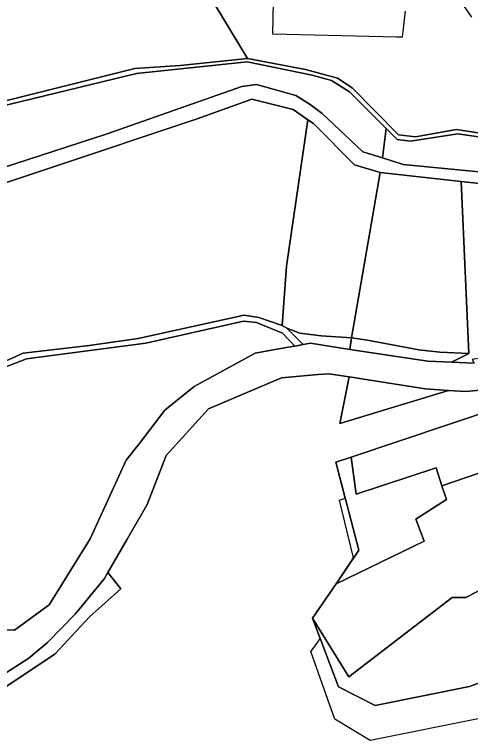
# Model space of a CAD drawing. Extents: x -477304 to -465429, y -1159113 to -1149210.
# Drawn here: x -466642.5 to -466420.3, y -1153019.9 to -1152666.4 of the extents above; entities that cross this region are included whole.
import ezdxf

# ---------------------------------------------------------------- set-up
doc = ezdxf.new("R2010")
doc.units = 0
for name, color, linetype in [('BPEJ_s', 7, 'Continuous'), ('orna_s', 7, 'Continuous'), ('ostatni_s', 7, 'Continuous'), ('PUPFL_s', 7, 'Continuous'), ('trav_porost_s', 7, 'Continuous'), ('voda_s', 7, 'Continuous')]:
    doc.layers.add(name, color=color, linetype=linetype)

msp = doc.modelspace()

# ---------------------------------------------------------------- linework, layer by layer
at = {"layer": 'BPEJ_s'}
for points in [[(-466419.65, -1152667.61), (-466445.61, -1152629.82)], [(-466419.65, -1152667.61), (-466445.61, -1152629.82)], [(-466452.09, -1152664.64), (-466453.58, -1152677.38), (-466456.39, -1152677.31), (-466516.57, -1152675.84), (-466516.05, -1152643.7)], [(-466452.09, -1152664.64), (-466453.58, -1152677.38), (-466456.39, -1152677.31), (-466516.57, -1152675.84), (-466516.05, -1152643.7)], [(-466415.02, -1153009.12), (-466469.26, -1153019.92), (-466486.49, -1153009.51), (-466489.83, -1153000), (-466498.06, -1152976.6), (-466495.1, -1152972.53), (-466493.49, -1152970.32), (-466497.28, -1152960.37), (-466485.8, -1152943.6), (-466477.26, -1152931.01), (-466484.17, -1152902.82), (-466481.31, -1152901.84), (-466485.86, -1152884.33), (-466478.53, -1152881.88), (-466382.68, -1152849.85)], [(-466498.06, -1152976.6), (-466495.1, -1152972.53), (-466493.49, -1152970.32), (-466497.28, -1152960.37), (-466485.8, -1152943.6), (-466477.26, -1152931.01), (-466484.17, -1152902.82), (-466481.31, -1152901.84), (-466485.86, -1152884.33), (-466478.53, -1152881.88), (-466382.68, -1152849.85)], [(-466148.19, -1152983.67), (-466165.08, -1152960.22), (-466186.5, -1152930.46), (-466196.16, -1152917.43), (-466209.37, -1152899.62), (-466212.2, -1152913.24), (-466218.63, -1152930.72), (-466219.91, -1152933.93), (-466224.45, -1152937.18), (-466238.94, -1152947.55), (-466250, -1152950.52), (-466322.23, -1152969.92), (-466332.25, -1152981.49), (-466351.27, -1152988.3), (-466387.1, -1153000), (-466415.02, -1153009.12), (-466469.26, -1153019.92), (-466486.49, -1153009.51), (-466489.83, -1153000), (-466498.06, -1152976.6)]]:
    msp.add_lwpolyline(points, dxfattribs=at)
at = {"layer": 'orna_s'}
msp.add_lwpolyline([(-466429.2, -1152950.25), (-466479.58, -1152988.97), (-466497.28, -1152960.37), (-466485.8, -1152943.6), (-466442.87, -1152922.89), (-466446.95, -1152912.09), (-466432.05, -1152902.52), (-466434.29, -1152895.96), (-466374.47, -1152875.45), (-466371.49, -1152884.26), (-466386.42, -1152894.31), (-466372.88, -1152900.91), (-466349.52, -1152889.07), (-466341.01, -1152900.23), (-466335.78, -1152908.46), (-466377.48, -1152927.09), (-466422.6, -1152950.25)], close=True, dxfattribs=at)
at = {"layer": 'ostatni_s'}
for points in [[(-466714.05, -1152762.26), (-466597.87, -1152724.65), (-466531.74, -1152701.42), (-466524.6, -1152700.38), (-466505.43, -1152705.71), (-466498.45, -1152710.19), (-466492.56, -1152714.58), (-466472.74, -1152733.16), (-466463.19, -1152736.19), (-466453.1, -1152739.39), (-466360.77, -1152748.3), (-466326.33, -1152751.04), (-466259.98, -1152733.75), (-466242.96, -1152729.32), (-466224.74, -1152729.93), (-466200.81, -1152731.82), (-466165.26, -1152734.45), (-466162.97, -1152733.47), (-466159.6, -1152731.63), (-466079.33, -1152689.04)], [(-466157.05, -1152738.1), (-466163.85, -1152741.67), (-466198.29, -1152739.03), (-466202.68, -1152738.71), (-466232.92, -1152736.53), (-466245.69, -1152737.01), (-466261.7, -1152740.45), (-466287.75, -1152747.57), (-466326.29, -1152758.14), (-466356.42, -1152755.07), (-466372.53, -1152753.35), (-466424.86, -1152747.67), (-466464.41, -1152743.33), (-466476.77, -1152739.55), (-466496.87, -1152719.46), (-466499.5, -1152717.72), (-466506.67, -1152712.62), (-466526.85, -1152707.62), (-466553.44, -1152717.2), (-466626.44, -1152741.44), (-466708.25, -1152768.77)], [(-466647.97, -1152835.68), (-466638.26, -1152831.34), (-466606.08, -1152827.52), (-466582.32, -1152824.22), (-466530.6, -1152812.76), (-466523.48, -1152813.94), (-466512.06, -1152817.81), (-466509.74, -1152819.12), (-466501.85, -1152827.11), (-466505.94, -1152827.81), (-466511.86, -1152821.58), (-466524.59, -1152816.29), (-466530.86, -1152815.68), (-466578.53, -1152826.48), (-466636.66, -1152833.98), (-466646.77, -1152837.9)], [(-466667.61, -1152965.4), (-466642.48, -1152966.21), (-466625.64, -1152953.89), (-466605.67, -1152921.69), (-466588.02, -1152883.38), (-466581.77, -1152875.44), (-466569.3, -1152858.99), (-466554.91, -1152847.47), (-466525.27, -1152831.36), (-466510.12, -1152828.52), (-466505.94, -1152827.81), (-466501.85, -1152827.11), (-466498.21, -1152826.49), (-466479.05, -1152829.43), (-466441.11, -1152835.25), (-466429.58, -1152835.73), (-466418.59, -1152836.19)], [(-466401.48, -1152847.99), (-466422.77, -1152849.98), (-466430.96, -1152849.42), (-466442.35, -1152848.64), (-466479.5, -1152842.86), (-466489.42, -1152841.32), (-466494.53, -1152841.72), (-466512.39, -1152843.37), (-466547.9, -1152858.41), (-466568.56, -1152881.19), (-466577.82, -1152904.95), (-466587.63, -1152921.83), (-466597.09, -1152938.16), (-466598.7, -1152940.95), (-466613.02, -1152958.38), (-466626.44, -1152972.16), (-466635.55, -1152979.75), (-466648.61, -1152988.24)]]:
    msp.add_lwpolyline(points, dxfattribs=at)
for points in [[(-466421.2, -1152831.48), (-466435.21, -1152830.87), (-466445.48, -1152829.64), (-466470.45, -1152824.88), (-466478.25, -1152823.89), (-466470.19, -1152776.99), (-466464.41, -1152743.33), (-466424.86, -1152747.67)], [(-466360.46, -1152824.62), (-466388.02, -1152831.84), (-466413.6, -1152833.39), (-466419.44, -1152834.34), (-466418.59, -1152836.19), (-466429.58, -1152835.73), (-466421.2, -1152831.48), (-466424.86, -1152747.67), (-466372.53, -1152753.35)], [(-466430.96, -1152849.42), (-466483.95, -1152865.57), (-466479.5, -1152842.86), (-466442.35, -1152848.64)], [(-466622.91, -1152977.83), (-466652.53, -1152997.49), (-466668.48, -1153004.47), (-466723.72, -1152983.73), (-466676.31, -1152989.35), (-466655.7, -1152990.12), (-466648.61, -1152988.24), (-466635.55, -1152979.75), (-466626.44, -1152972.16), (-466613.02, -1152958.38), (-466598.7, -1152940.95), (-466597.09, -1152938.16), (-466590.64, -1152946.11), (-466605.94, -1152959.71)]]:
    msp.add_lwpolyline(points, close=True, dxfattribs=at)
at = {"layer": 'PUPFL_s'}
for points in [[(-466366.99, -1152310.47), (-466384.22, -1152332.88), (-466390.89, -1152340.52), (-466412.79, -1152360.37), (-466403.95, -1152370.19), (-466405.65, -1152381.93), (-466521.6, -1152452.02), (-466574.31, -1152485.75), (-466636.64, -1152527.39), (-466610.21, -1152553.19), (-466592.08, -1152583.19), (-466529.03, -1152687.72), (-466561.79, -1152691.11)], [(-466425.58, -1152645.41), (-466410.8, -1152668.85), (-466367.97, -1152676.4), (-466268.44, -1152713.33), (-466314.3, -1152729.98), (-466333.18, -1152733.23), (-466358.29, -1152732.19), (-466371.39, -1152730.92), (-466427.1, -1152722.38), (-466447.09, -1152725.87), (-466455.38, -1152724.98), (-466478.04, -1152702.1), (-466485.16, -1152697.34), (-466500.74, -1152693.19), (-466529.03, -1152687.72), (-466592.08, -1152583.19)], [(-466656.18, -1152712.81), (-466583.08, -1152695.03), (-466529.07, -1152689.46), (-466497.39, -1152695.88), (-466487.98, -1152698.56), (-466479.21, -1152703.94), (-466461.36, -1152721.86), (-466463.19, -1152736.19), (-466472.74, -1152733.16), (-466492.56, -1152714.58), (-466498.45, -1152710.19), (-466505.43, -1152705.71), (-466524.6, -1152700.38), (-466531.74, -1152701.42), (-466597.87, -1152724.65), (-466714.05, -1152762.26)], [(-466561.79, -1152691.11), (-466583.86, -1152692.67), (-466656.72, -1152710.83)], [(-466708.25, -1152768.77), (-466626.44, -1152741.44), (-466553.44, -1152717.2), (-466526.85, -1152707.62), (-466506.67, -1152712.62), (-466499.5, -1152717.72), (-466510.03, -1152788.84), (-466512.06, -1152817.81), (-466523.48, -1152813.94), (-466530.6, -1152812.76), (-466582.32, -1152824.22), (-466606.08, -1152827.52), (-466638.26, -1152831.34), (-466647.97, -1152835.68)], [(-466646.77, -1152837.9), (-466636.66, -1152833.98), (-466578.53, -1152826.48), (-466530.86, -1152815.68), (-466524.59, -1152816.29), (-466511.86, -1152821.58), (-466505.94, -1152827.81), (-466510.12, -1152828.52), (-466525.27, -1152831.36), (-466554.91, -1152847.47), (-466569.3, -1152858.99), (-466581.77, -1152875.44), (-466588.02, -1152883.38), (-466605.67, -1152921.69), (-466625.64, -1152953.89), (-466642.48, -1152966.21), (-466667.61, -1152965.4)], [(-466652.53, -1152997.49), (-466622.91, -1152977.83), (-466605.94, -1152959.71), (-466590.64, -1152946.11), (-466597.09, -1152938.16), (-466587.63, -1152921.83), (-466577.82, -1152904.95), (-466568.56, -1152881.19), (-466547.9, -1152858.41), (-466512.39, -1152843.37), (-466494.53, -1152841.72), (-466489.42, -1152841.32), (-466479.5, -1152842.86), (-466483.95, -1152865.57), (-466430.96, -1152849.42), (-466422.77, -1152849.98), (-466401.48, -1152847.99)], [(-466382.68, -1152849.85), (-466478.53, -1152881.88), (-466485.86, -1152884.33), (-466474.71, -1152927.25), (-466485.8, -1152943.6), (-466497.28, -1152960.37), (-466484.59, -1152993.74), (-466466.79, -1153002.93), (-466420.84, -1152993.64), (-466391.12, -1152982.42)]]:
    msp.add_lwpolyline(points, dxfattribs=at)
for points in [[(-466499.5, -1152717.72), (-466496.87, -1152719.46), (-466476.77, -1152739.55), (-466464.41, -1152743.33), (-466470.19, -1152776.99), (-466478.25, -1152823.89), (-466493.05, -1152822.85), (-466503.47, -1152821.58), (-466509.74, -1152819.12), (-466512.06, -1152817.81), (-466510.03, -1152788.84)], [(-466426.5, -1152724.46), (-466370.79, -1152732.64), (-466360.77, -1152748.3), (-466453.1, -1152739.39), (-466463.19, -1152736.19), (-466461.36, -1152721.86), (-466456.09, -1152727.15), (-466449.63, -1152728.04)], [(-466478.25, -1152823.89), (-466479.05, -1152829.43), (-466498.21, -1152826.49), (-466501.85, -1152827.11), (-466509.74, -1152819.12), (-466503.47, -1152821.58), (-466493.05, -1152822.85)], [(-466470.45, -1152824.88), (-466445.48, -1152829.64), (-466435.21, -1152830.87), (-466421.2, -1152831.48), (-466429.58, -1152835.73), (-466441.11, -1152835.25), (-466479.05, -1152829.43), (-466478.25, -1152823.89)]]:
    msp.add_lwpolyline(points, close=True, dxfattribs=at)
at = {"layer": 'trav_porost_s'}
for points in [[(-466437.12, -1152887.12), (-466476.02, -1152900.02), (-466478.53, -1152881.88), (-466382.68, -1152849.85), (-466375.28, -1152849.38), (-466363.48, -1152868.13), (-466374.84, -1152874.36), (-466374.47, -1152875.45), (-466434.29, -1152895.96)], [(-466434.29, -1152895.96), (-466432.05, -1152902.52), (-466446.95, -1152912.09), (-466442.87, -1152922.89), (-466485.8, -1152943.6), (-466474.71, -1152927.25), (-466485.86, -1152884.33), (-466478.53, -1152881.88), (-466476.02, -1152900.02), (-466437.12, -1152887.12)], [(-466422.6, -1152950.25), (-466377.48, -1152927.09), (-466335.78, -1152908.46), (-466310.83, -1152947.65), (-466321.37, -1152951.81), (-466329.38, -1152963.08), (-466391.12, -1152982.42), (-466420.84, -1152993.64), (-466466.79, -1153002.93), (-466484.59, -1152993.74), (-466497.28, -1152960.37), (-466479.58, -1152988.97), (-466429.2, -1152950.25)]]:
    msp.add_lwpolyline(points, close=True, dxfattribs=at)
at = {"layer": 'voda_s'}
for points in [[(-466656.72, -1152710.83), (-466583.86, -1152692.67), (-466561.79, -1152691.11), (-466529.03, -1152687.72), (-466500.74, -1152693.19), (-466485.16, -1152697.34), (-466478.04, -1152702.1), (-466455.38, -1152724.98), (-466447.09, -1152725.87), (-466427.1, -1152722.38), (-466371.39, -1152730.92)], [(-466370.79, -1152732.64), (-466426.5, -1152724.46), (-466449.63, -1152728.04), (-466456.09, -1152727.15), (-466461.36, -1152721.86), (-466479.21, -1152703.94), (-466487.98, -1152698.56), (-466497.39, -1152695.88), (-466529.07, -1152689.46), (-466583.08, -1152695.03), (-466656.18, -1152712.81)]]:
    msp.add_lwpolyline(points, dxfattribs=at)

doc.saveas('drawing.dxf')
